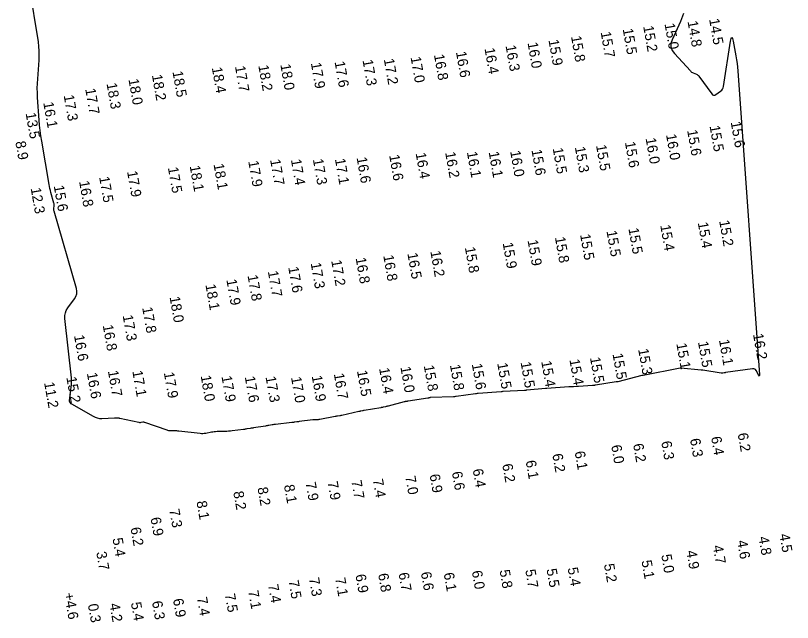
# Model space of a CAD drawing. Extents: x 988130 to 1132882, y 654656 to 841453.
# Drawn here: x 1078576.7 to 1078956.7, y 722337.3 to 722634.2 of the extents above; entities that cross this region are included whole.
import ezdxf

# ---------------------------------------------------------------- set-up
doc = ezdxf.new("R2010")
doc.units = 0
doc.layers.add('V-TOPO-MAJR', color=7, linetype='Continuous')
doc.layers.add('V-TOPO-SOUN', color=7, linetype='Continuous')

msp = doc.modelspace()

# ---------------------------------------------------------------- linework, layer by layer
at = {"layer": 'V-TOPO-MAJR'}
msp.add_lwpolyline([(1078903.36, 722635.24), (1078902.95, 722633.89), (1078902.46, 722632.55), (1078901.91, 722631.24), (1078897.87, 722622.38), (1078897.29, 722620.55), (1078897.28, 722618.8), (1078897.83, 722617.15), (1078898.95, 722615.58), (1078906.79, 722607.09), (1078907.09, 722606.8), (1078907.41, 722606.54), (1078907.76, 722606.33), (1078908.14, 722606.14), (1078909.71, 722605.49), (1078910.08, 722605.31), (1078910.42, 722605.07), (1078910.72, 722604.8), (1078910.99, 722604.48), (1078917.24, 722595.89), (1078917.68, 722595.44), (1078918.16, 722595.23), (1078918.68, 722595.27), (1078919.25, 722595.55), (1078921.59, 722597.18), (1078922.12, 722597.63), (1078922.53, 722598.15), (1078922.81, 722598.74), (1078922.98, 722599.41), (1078926.44, 722621.59), (1078926.73, 722622.96), (1078927.04, 722623.41), (1078927.36, 722622.97), (1078927.7, 722621.61), (1078929.08, 722614.4), (1078929.39, 722612.59), (1078929.66, 722610.78), (1078929.87, 722608.96), (1078930.03, 722607.13), (1078940.57, 722458.49), (1078940.58, 722458.03), (1078940.5, 722457.85), (1078940.34, 722457.96), (1078940.1, 722458.35), (1078938.98, 722460.5), (1078938.66, 722460.96), (1078938.26, 722461.26), (1078937.78, 722461.41), (1078937.22, 722461.4), (1078924.05, 722459.51), (1078923.87, 722459.48), (1078923.69, 722459.45), (1078923.5, 722459.42), (1078923.32, 722459.38), (1078922.59, 722459.24), (1078922.41, 722459.21), (1078922.23, 722459.2), (1078922.05, 722459.21), (1078921.86, 722459.23), (1078912.94, 722460.72), (1078912.87, 722460.73), (1078912.8, 722460.73), (1078912.73, 722460.74), (1078912.66, 722460.73), (1078912.38, 722460.72), (1078912.31, 722460.72), (1078912.24, 722460.72), (1078912.17, 722460.72), (1078912.1, 722460.73), (1078902.05, 722461.65), (1078902.03, 722461.66), (1078902.01, 722461.66), (1078901.99, 722461.66), (1078901.97, 722461.65), (1078901.89, 722461.65), (1078901.87, 722461.64), (1078901.85, 722461.64), (1078901.83, 722461.64), (1078901.81, 722461.64), (1078883.71, 722458.1), (1078883.65, 722458.09), (1078883.6, 722458.09), (1078883.54, 722458.08), (1078883.48, 722458.08), (1078883.25, 722458.06), (1078883.2, 722458.06), (1078883.14, 722458.05), (1078883.08, 722458.04), (1078883.03, 722458.03), (1078871.34, 722455.07), (1078871.27, 722455.06), (1078871.2, 722455.05), (1078871.13, 722455.04), (1078871.06, 722455.04), (1078870.77, 722455.04), (1078870.7, 722455.04), (1078870.63, 722455.03), (1078870.56, 722455.03), (1078870.49, 722455.02), (1078860.42, 722453.35), (1078860.3, 722453.33), (1078860.18, 722453.32), (1078860.06, 722453.3), (1078859.94, 722453.28), (1078859.47, 722453.21), (1078859.35, 722453.19), (1078859.23, 722453.18), (1078859.11, 722453.17), (1078858.99, 722453.16), (1078852.07, 722452.77), (1078850.88, 722452.7), (1078849.69, 722452.63), (1078848.49, 722452.56), (1078847.3, 722452.49), (1078836.62, 722451.8), (1078836.56, 722451.8), (1078836.5, 722451.79), (1078836.44, 722451.78), (1078836.38, 722451.77), (1078836.15, 722451.72), (1078836.09, 722451.71), (1078836.04, 722451.7), (1078835.98, 722451.69), (1078835.92, 722451.69), (1078826.71, 722450.85), (1078826.62, 722450.85), (1078826.53, 722450.84), (1078826.45, 722450.82), (1078826.36, 722450.81), (1078826, 722450.75), (1078825.92, 722450.74), (1078825.83, 722450.72), (1078825.74, 722450.72), (1078825.65, 722450.71), (1078815.16, 722450.26), (1078815.08, 722450.26), (1078815.01, 722450.25), (1078814.93, 722450.24), (1078814.85, 722450.22), (1078814.55, 722450.15), (1078814.48, 722450.13), (1078814.4, 722450.12), (1078814.33, 722450.11), (1078814.25, 722450.1), (1078803, 722449.36), (1078802.88, 722449.35), (1078802.76, 722449.33), (1078802.65, 722449.31), (1078802.53, 722449.29), (1078802.07, 722449.18), (1078801.95, 722449.15), (1078801.84, 722449.13), (1078801.72, 722449.11), (1078801.6, 722449.09), (1078792.26, 722447.84), (1078792.15, 722447.83), (1078792.04, 722447.81), (1078791.93, 722447.79), (1078791.82, 722447.76), (1078791.39, 722447.66), (1078791.28, 722447.63), (1078791.18, 722447.62), (1078791.07, 722447.61), (1078790.95, 722447.6), (1078779.74, 722447.29), (1078779.62, 722447.29), (1078779.5, 722447.27), (1078779.38, 722447.25), (1078779.26, 722447.23), (1078778.79, 722447.1), (1078778.67, 722447.07), (1078778.55, 722447.05), (1078778.43, 722447.03), (1078778.31, 722447.01), (1078768.74, 722445.52), (1078768.58, 722445.5), (1078768.42, 722445.47), (1078768.25, 722445.45), (1078768.09, 722445.43), (1078767.44, 722445.34), (1078767.28, 722445.32), (1078767.12, 722445.29), (1078766.96, 722445.25), (1078766.8, 722445.21), (1078758.89, 722443.1), (1078758.59, 722443.03), (1078758.3, 722442.95), (1078758, 722442.88), (1078757.7, 722442.82), (1078756.5, 722442.56), (1078756.2, 722442.49), (1078755.9, 722442.43), (1078755.6, 722442.38), (1078755.3, 722442.33), (1078747.27, 722441), (1078747.05, 722440.96), (1078746.83, 722440.92), (1078746.61, 722440.88), (1078746.39, 722440.83), (1078745.52, 722440.64), (1078745.3, 722440.59), (1078745.08, 722440.54), (1078744.86, 722440.49), (1078744.64, 722440.44), (1078736.37, 722438.57), (1078736.1, 722438.52), (1078735.83, 722438.46), (1078735.55, 722438.42), (1078735.27, 722438.38), (1078734.17, 722438.22), (1078733.89, 722438.18), (1078733.61, 722438.14), (1078733.34, 722438.09), (1078733.06, 722438.04), (1078725.56, 722436.58), (1078725.28, 722436.53), (1078725, 722436.49), (1078724.72, 722436.47), (1078724.44, 722436.45), (1078723.3, 722436.42), (1078723.02, 722436.4), (1078722.73, 722436.39), (1078722.45, 722436.36), (1078722.17, 722436.33), (1078715.4, 722435.54), (1078715.1, 722435.5), (1078714.8, 722435.46), (1078714.51, 722435.42), (1078714.21, 722435.37), (1078713.03, 722435.19), (1078712.73, 722435.14), (1078712.44, 722435.1), (1078712.14, 722435.07), (1078711.84, 722435.03), (1078703.79, 722434.18), (1078703.38, 722434.13), (1078702.97, 722434.08), (1078702.57, 722434.01), (1078702.16, 722433.94), (1078700.55, 722433.65), (1078700.14, 722433.58), (1078699.74, 722433.51), (1078699.33, 722433.44), (1078698.93, 722433.37), (1078693.09, 722432.47), (1078692.68, 722432.41), (1078692.27, 722432.34), (1078691.86, 722432.27), (1078691.46, 722432.2), (1078689.82, 722431.93), (1078689.41, 722431.86), (1078689.01, 722431.8), (1078688.6, 722431.74), (1078688.18, 722431.69), (1078682.63, 722431), (1078681.75, 722430.91), (1078680.88, 722430.83), (1078680, 722430.78), (1078679.13, 722430.74), (1078675.27, 722430.64), (1078674.56, 722430.61), (1078673.86, 722430.54), (1078673.16, 722430.45), (1078672.47, 722430.33), (1078669.7, 722429.79), (1078669, 722429.68), (1078668.31, 722429.62), (1078667.61, 722429.62), (1078666.91, 722429.68), (1078656.62, 722430.88), (1078656.13, 722430.93), (1078655.64, 722430.97), (1078655.15, 722430.99), (1078654.66, 722431), (1078652.69, 722431.01), (1078652.2, 722431.04), (1078651.72, 722431.1), (1078651.24, 722431.2), (1078650.77, 722431.34), (1078639.96, 722435.11), (1078639.72, 722435.18), (1078639.47, 722435.22), (1078639.22, 722435.23), (1078638.97, 722435.2), (1078637.95, 722435.05), (1078637.7, 722435.02), (1078637.45, 722435.02), (1078637.2, 722435.04), (1078636.95, 722435.08), (1078627.76, 722437.09), (1078627.54, 722437.14), (1078627.32, 722437.17), (1078627.09, 722437.18), (1078626.86, 722437.19), (1078625.96, 722437.18), (1078625.73, 722437.17), (1078625.5, 722437.17), (1078625.27, 722437.16), (1078625.05, 722437.16), (1078618.91, 722436.93), (1078617.83, 722436.97), (1078616.79, 722437.15), (1078615.78, 722437.48), (1078614.81, 722437.96), (1078604.27, 722444.09), (1078604.24, 722444.1), (1078604.21, 722444.11), (1078604.19, 722444.12), (1078604.16, 722444.12), (1078604.04, 722444.13), (1078604.01, 722444.14), (1078603.99, 722444.15), (1078603.97, 722444.16), (1078603.95, 722444.18), (1078603.24, 722445.17), (1078603.14, 722445.35), (1078603.07, 722445.53), (1078603.04, 722445.73), (1078603.05, 722445.93), (1078603.93, 722452.42), (1078604.05, 722453.57), (1078604.1, 722454.72), (1078604.08, 722455.87), (1078603.99, 722457.03), (1078600.85, 722486.04), (1078600.82, 722487.41), (1078601.04, 722488.71), (1078601.51, 722489.95), (1078602.22, 722491.12), (1078605.57, 722495.66), (1078606.25, 722496.82), (1078606.63, 722498.04), (1078606.7, 722499.31), (1078606.46, 722500.64), (1078595.49, 722538.51), (1078595.42, 722538.82), (1078595.37, 722539.14), (1078595.36, 722539.46), (1078595.38, 722539.79), (1078595.52, 722541.09), (1078595.55, 722541.41), (1078595.53, 722541.73), (1078595.49, 722542.05), (1078595.42, 722542.37), (1078593.97, 722547.56), (1078593.71, 722548.53), (1078593.48, 722549.51), (1078593.27, 722550.49), (1078593.09, 722551.48), (1078589.46, 722572.73), (1078589.06, 722575.31), (1078588.71, 722577.89), (1078588.44, 722580.48), (1078588.23, 722583.08), (1078587.47, 722594.17), (1078587.35, 722596.44), (1078587.32, 722598.7), (1078587.37, 722600.97), (1078587.5, 722603.24), (1078588.2, 722612.31), (1078588.31, 722614.58), (1078588.28, 722616.84), (1078588.13, 722619.09), (1078587.83, 722621.34), (1078583.56, 722648.2)], dxfattribs=at)

# ---------------------------------------------------------------- texts
at = {"layer": 'V-TOPO-SOUN'}
for s, p in [('14.5 ', (1078915.93, 722632.37)), ('15.2 ', (1078883.69, 722628.87)), ('15.0 ', (1078894.12, 722630.11)), ('14.8 ', (1078905.38, 722631.28)), ('15.7 ', (1078862.88, 722626.01)), ('15.5 ', (1078873.67, 722627.56)), ('16.0 ', (1078827.11, 722620.82)), ('15.9 ', (1078837.35, 722622.15)), ('15.8 ', (1078848.38, 722623.92)), ('16.4 ', (1078806.05, 722618.04)), ('16.3 ', (1078816.36, 722619.4)), ('17.0 ', (1078769.9, 722613.76)), ('16.8 ', (1078781.33, 722614.95)), ('16.6 ', (1078792.09, 722616.31)), ('17.7 ', (1078683.99, 722609.25)), ('18.2 ', (1078695.41, 722609.68)), ('18.0 ', (1078706.18, 722610.16)), ('17.9 ', (1078721.12, 722610.89)), ('17.6 ', (1078732.72, 722611.51)), ('17.3 ', (1078746.4, 722612.28)), ('17.2 ', (1078756.8, 722612.8)), ('18.5 ', (1078653.42, 722606.72)), ('18.4 ', (1078672.67, 722608.65)), ('18.0 ', (1078631.89, 722602.94)), ('18.2 ', (1078643.36, 722605.01)), ('17.7 ', (1078610.73, 722598.26)), ('18.3 ', (1078621.16, 722600.88)), ('17.3 ', (1078600.2, 722595.06)), ('16.1 ', (1078590.2, 722591.57)), ('13.5 ', (1078581.58, 722586.36)), ('15.5 ', (1078916.16, 722580.09)), ('15.6 ', (1078926.5, 722582.03)), ('16.0 ', (1078894.85, 722575.91)), ('15.6 ', (1078905.18, 722578)), ('8.9', (1078576.55, 722572.39)), ('15.6 ', (1078874.74, 722572.18)), ('16.0 ', (1078884.87, 722574.04)), ('16.1 ', (1078797.44, 722567.33)), ('16.1 ', (1078808.1, 722567.36)), ('16.0 ', (1078818.6, 722567.8)), ('15.6 ', (1078829.02, 722568.41)), ('15.5 ', (1078839.42, 722569.21)), ('15.3 ', (1078850.25, 722569.77)), ('15.5 ', (1078860.61, 722570.67)), ('17.7 ', (1078701.19, 722563.59)), ('17.4 ', (1078711.36, 722563.62)), ('17.3 ', (1078722.1, 722563.8)), ('17.1 ', (1078732.89, 722563.96)), ('16.6 ', (1078743.5, 722564.61)), ('16.6 ', (1078759.41, 722565.83)), ('16.4 ', (1078772.37, 722566.8)), ('16.2 ', (1078786.81, 722567.16)), ('17.5 ', (1078651.18, 722559.75)), ('18.1 ', (1078661.84, 722560.56)), ('18.1 ', (1078673.5, 722561.42)), ('17.9 ', (1078690.49, 722562.85)), ('17.9 ', (1078631.21, 722557.85)), ('16.8 ', (1078607.73, 722553.02)), ('17.5 ', (1078617.54, 722555.16)), ('12.3 ', (1078584.05, 722549.67)), ('15.6 ', (1078595.33, 722550.84)), ('15.2 ', (1078920.84, 722533.72)), ('15.5 ', (1078876.46, 722529.96)), ('15.4 ', (1078892.03, 722531.52)), ('15.4 ', (1078910.39, 722532.8)), ('15.8 ', (1078840.51, 722525.62)), ('15.5 ', (1078852.81, 722527.01)), ('15.5 ', (1078865.74, 722528.71)), ('15.9 ', (1078814.95, 722522.84)), ('15.9 ', (1078827.12, 722524.17)), ('16.2 ', (1078779.57, 722518.8)), ('15.8 ', (1078796.45, 722520.69)), ('17.2 ', (1078731.07, 722514.28)), ('16.8 ', (1078743.02, 722515.5)), ('16.8 ', (1078756.53, 722516.72)), ('16.5 ', (1078768.33, 722517.77)), ('17.6 ', (1078710.05, 722511.01)), ('17.3 ', (1078721.03, 722513.02)), ('17.8 ', (1078690.13, 722507.01)), ('17.7 ', (1078700.07, 722508.99)), ('17.9 ', (1078679.79, 722504.88)), ('18.1 ', (1078669.54, 722502.5)), ('18.0 ', (1078652.01, 722496.45)), ('17.8 ', (1078638.6, 722491.28)), ('17.3 ', (1078629.06, 722487.4)), ('16.8 ', (1078619.32, 722482.59)), ('16.6 ', (1078605.25, 722477.63)), ('16.2 ', (1078937.4, 722478.29)), ('15.1 ', (1078899.91, 722473.62)), ('15.5 ', (1078910.47, 722474.51)), ('16.1 ', (1078920.74, 722475.47)), ('15.5 ', (1078868.68, 722468.63)), ('15.3 ', (1078881.22, 722470.91)), ('15.4 ', (1078833.81, 722464.94)), ('15.4 ', (1078847.59, 722465.82)), ('15.5 ', (1078857.65, 722466.81)), ('16.4 ', (1078754.49, 722461.59)), ('16.0 ', (1078764.92, 722462.19)), ('15.8 ', (1078776.35, 722462.87)), ('15.8 ', (1078789.14, 722463.22)), ('15.6 ', (1078799.84, 722463.64)), ('15.5 ', (1078812.29, 722463.98)), ('15.5 ', (1078823.72, 722464.47)), ('15.2 ', (1078601.51, 722457.13)), ('16.6 ', (1078611.54, 722459.2)), ('16.7 ', (1078621.83, 722460.26)), ('17.1 ', (1078633.77, 722460.19)), ('17.9 ', (1078649.2, 722459.44)), ('18.0 ', (1078667.22, 722457.9)), ('17.9 ', (1078677.4, 722457.64)), ('17.6 ', (1078688.78, 722457.43)), ('17.3 ', (1078698.94, 722457.41)), ('17.0 ', (1078711.41, 722457.16)), ('16.9 ', (1078721.53, 722457.83)), ('16.7 ', (1078732.35, 722458.87)), ('16.5 ', (1078743.67, 722460.34)), ('11.2 ', (1078590.62, 722454.59)), ('6.3', (1078906.59, 722426.95)), ('6.4', (1078916.88, 722427.91)), ('6.2', (1078929.89, 722429.62)), ('6.0', (1078868.05, 722423.77)), ('6.2', (1078878.74, 722424.44)), ('6.3', (1078892.52, 722425.66)), ('6.2', (1078839.22, 722419.51)), ('6.1', (1078850.15, 722420.72)), ('6.1', (1078826.19, 722416.22)), ('6.4', (1078800.28, 722412.08)), ('6.2', (1078814.74, 722414.56)), ('7.0', (1078767.3, 722408.62)), ('6.9', (1078779.17, 722409.49)), ('6.6', (1078790.11, 722410.78)), ('8.1', (1078707.97, 722404.35)), ('7.9', (1078718.52, 722405.61)), ('7.9', (1078729.28, 722405.95)), ('7.7', (1078740.93, 722406.47)), ('7.4', (1078751.42, 722407.13)), ('8.2', (1078683.17, 722401.13)), ('8.2', (1078694.98, 722403.14)), ('8.1', (1078665.14, 722396.39)), ('7.3', (1078651.84, 722392.43)), ('6.9', (1078642.68, 722388.38)), ('6.2', (1078632.88, 722383.5)), ('5.4', (1078624.07, 722378.29)), ('4.8', (1078940.1, 722378.98)), ('4.5', (1078950.29, 722380.35)), ('4.7', (1078917.72, 722374.69)), ('4.6', (1078929.62, 722377.12)), ('3.7', (1078616.13, 722371.58)), ('5.0', (1078892.52, 722370.26)), ('4.9', (1078904.78, 722372.15)), ('5.2', (1078864.49, 722365.66)), ('5.1', (1078882.84, 722367.38)), ('6.0', (1078799.85, 722362.32)), ('5.8', (1078813.43, 722362.72)), ('5.7', (1078826, 722362.89)), ('5.5', (1078836.37, 722363.26)), ('5.4', (1078846.74, 722363.87)), ('7.3', (1078720.18, 722358.84)), ('7.1', (1078732.98, 722358.88)), ('6.9', (1078742.92, 722360.52)), ('6.8', (1078753.99, 722360.94)), ('6.7', (1078763.99, 722361.33)), ('6.6', (1078774.93, 722361.7)), ('6.1', (1078786.08, 722361.31)), ('7.4', (1078700.17, 722355.64)), ('7.5', (1078710.15, 722357.64)), ('+4.6 ', (1078600.36, 722351.43)), ('7.5', (1078679.03, 722351.06)), ('7.1', (1078690.45, 722352.62)), ('5.4', (1078633.09, 722346.88)), ('6.3', (1078643.39, 722347.44)), ('6.9', (1078653.66, 722348.61)), ('7.4', (1078665.36, 722349.34)), ('0.3', (1078612.04, 722346.03)), ('4.2', (1078622.57, 722346.31))]:
    msp.add_text(s, height=5, rotation=280, dxfattribs=at).set_placement(p)

doc.saveas('drawing.dxf')
